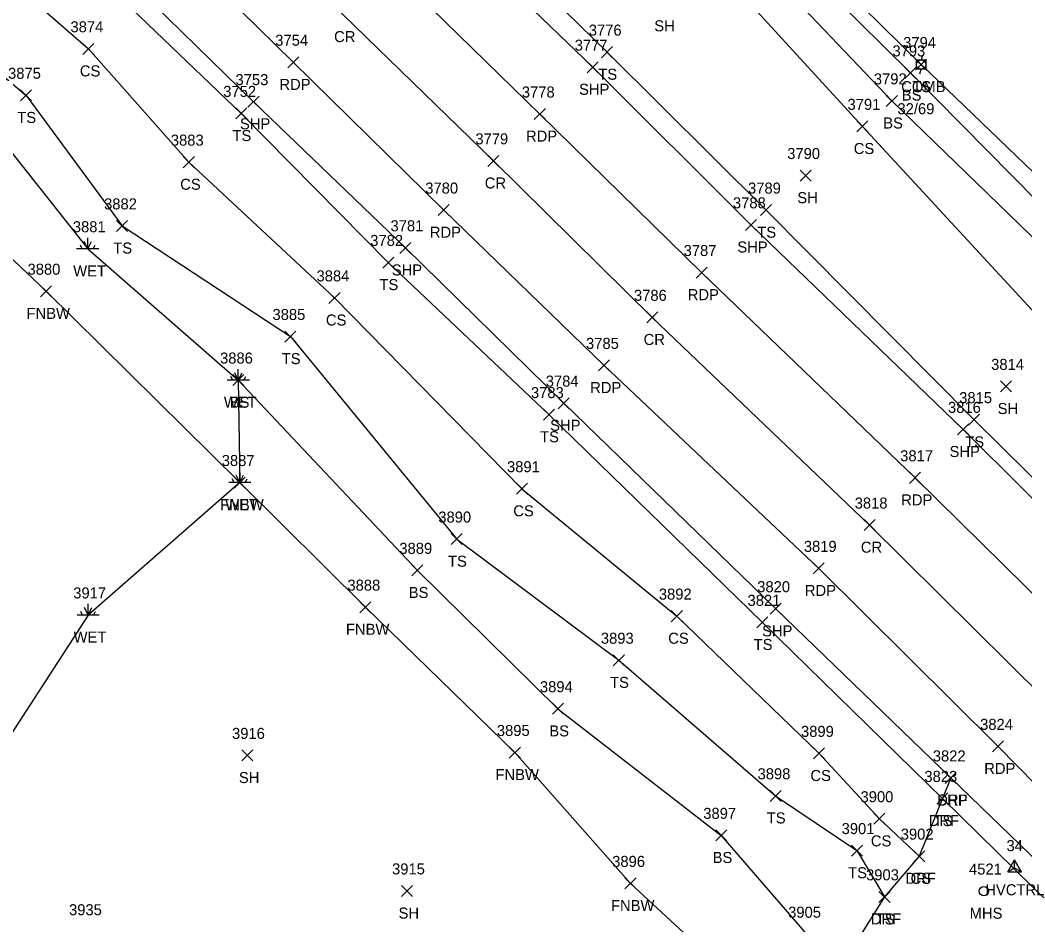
# Model space of a CAD drawing. Extents: x 1472233 to 1475777, y 540726 to 543442.
# Drawn here: x 1474285.9 to 1474468, y 541774.4 to 541938.4 of the extents above; entities that cross this region are included whole.
import ezdxf

# ---------------------------------------------------------------- set-up
doc = ezdxf.new("R2010")
doc.units = 0
for name, color, linetype in [('C_A', 7, 'Continuous'), ('C_I', 7, 'Continuous'), ('CPSM', 7, 'Continuous'), ('L_A', 7, 'Continuous'), ('L_I', 7, 'Continuous'), ('L_TIC', 7, 'Continuous'), ('LELB', 7, 'Continuous'), ('LFNC', 7, 'Continuous'), ('LWET', 7, 'Continuous'), ('P_A', 7, 'Continuous'), ('P_I', 7, 'Continuous'), ('P_TIC', 7, 'Continuous'), ('PET', 7, 'Continuous'), ('PRC', 7, 'Continuous'), ('PSP', 7, 'Continuous'), ('R_A', 7, 'Continuous'), ('R_I', 7, 'Continuous'), ('R_TIC', 7, 'Continuous'), ('RDF', 7, 'Continuous'), ('U_A', 7, 'Continuous'), ('U_C', 7, 'Continuous'), ('U_I', 7, 'Continuous'), ('UP', 7, 'Continuous'), ('USMH', 7, 'Continuous')]:
    doc.layers.add(name, color=color, linetype=linetype)

msp = doc.modelspace()

# ---------------------------------------------------------------- linework, layer by layer
at = {"layer": 'CPSM'}
for p, q in [((1474464.9, 541784), (1474466.15, 541786.17)), ((1474467.4, 541784), (1474466.15, 541786.17)), ((1474466.15, 541784.73), (1474466.15, 541786.17)), ((1474464.9, 541784), (1474466.15, 541784.73)), ((1474464.9, 541784), (1474467.4, 541784)), ((1474466.15, 541784.73), (1474466.15, 541784.73)), ((1474466.15, 541784.73), (1474467.4, 541784))]:
    msp.add_line(p, q, dxfattribs=at)
at = {"layer": 'L_TIC'}
for points in [[(1474297.31, 541932.14), (1474299.31, 541934.14)], [(1474299.31, 541932.14), (1474297.31, 541934.14)], [(1474391.3, 541931.54), (1474393.3, 541933.54)], [(1474393.3, 541931.54), (1474391.3, 541933.54)], [(1474448.21, 541929.29), (1474450.21, 541931.29)], [(1474450.21, 541929.29), (1474448.21, 541931.29)], [(1474446.27, 541927.77), (1474448.27, 541929.77)], [(1474448.27, 541927.77), (1474446.27, 541929.77)], [(1474286, 541923.71), (1474288, 541925.71)], [(1474288, 541923.71), (1474286, 541925.71)], [(1474442.9, 541922.7), (1474444.9, 541924.7)], [(1474444.9, 541922.7), (1474442.9, 541924.7)], [(1474325, 541920.43), (1474327, 541922.43)], [(1474327, 541920.43), (1474325, 541922.43)], [(1474437.56, 541918.08), (1474439.56, 541920.08)], [(1474439.56, 541918.08), (1474437.56, 541920.08)], [(1474315.5, 541911.6), (1474317.5, 541913.6)], [(1474317.5, 541911.6), (1474315.5, 541913.6)], [(1474427.29, 541909.17), (1474429.29, 541911.17)], [(1474429.29, 541909.17), (1474427.29, 541911.17)], [(1474420.11, 541902.91), (1474422.11, 541904.91)], [(1474422.11, 541902.91), (1474420.11, 541904.91)], [(1474303.4, 541900.04), (1474305.4, 541902.04)], [(1474305.4, 541900.04), (1474303.4, 541902.04)], [(1474351.64, 541893.41), (1474353.64, 541895.41)], [(1474353.64, 541893.41), (1474351.64, 541895.41)], [(1474289.62, 541888.2), (1474291.62, 541890.2)], [(1474291.62, 541888.2), (1474289.62, 541890.2)], [(1474341.9, 541886.99), (1474343.9, 541888.99)], [(1474343.9, 541886.99), (1474341.9, 541888.99)], [(1474333.92, 541880), (1474335.92, 541882)], [(1474335.92, 541880), (1474333.92, 541882)], [(1474324.47, 541872.1), (1474326.47, 541874.1)], [(1474326.47, 541872.1), (1474324.47, 541874.1)], [(1474463.6, 541870.95), (1474465.6, 541872.95)], [(1474465.6, 541870.95), (1474463.6, 541872.95)], [(1474380.76, 541865.84), (1474382.76, 541867.84)], [(1474382.76, 541865.84), (1474380.76, 541867.84)], [(1474457.8, 541864.92), (1474459.8, 541866.92)], [(1474459.8, 541864.92), (1474457.8, 541866.92)], [(1474324.72, 541853.53), (1474326.72, 541855.53)], [(1474326.72, 541853.53), (1474324.72, 541855.53)], [(1474375.86, 541852.41), (1474377.86, 541854.41)], [(1474377.86, 541852.41), (1474375.86, 541854.41)], [(1474364.06, 541843.28), (1474366.06, 541845.28)], [(1474366.06, 541843.28), (1474364.06, 541845.28)], [(1474356.92, 541837.61), (1474358.92, 541839.61)], [(1474358.92, 541837.61), (1474356.92, 541839.61)], [(1474347.5, 541830.94), (1474349.5, 541832.94)], [(1474349.5, 541830.94), (1474347.5, 541832.94)], [(1474403.94, 541829.32), (1474405.94, 541831.32)], [(1474405.94, 541829.32), (1474403.94, 541831.32)], [(1474419.45, 541828.19), (1474421.45, 541830.19)], [(1474421.45, 541828.19), (1474419.45, 541830.19)], [(1474393.43, 541821.32), (1474395.43, 541823.32)], [(1474395.43, 541821.32), (1474393.43, 541823.32)], [(1474382.39, 541812.53), (1474384.39, 541814.53)], [(1474384.39, 541812.53), (1474382.39, 541814.53)], [(1474326.08, 541804.07), (1474328.08, 541806.07)], [(1474328.08, 541804.07), (1474326.08, 541806.07)], [(1474374.58, 541804.6), (1474376.58, 541806.6)], [(1474376.58, 541804.6), (1474374.58, 541806.6)], [(1474429.71, 541804.44), (1474431.71, 541806.44)], [(1474431.71, 541804.44), (1474429.71, 541806.44)], [(1474421.83, 541796.75), (1474423.83, 541798.75)], [(1474423.83, 541796.75), (1474421.83, 541798.75)], [(1474452.06, 541796.27), (1474454.06, 541798.27)], [(1474454.06, 541796.27), (1474452.06, 541798.27)], [(1474440.66, 541792.59), (1474442.66, 541794.59)], [(1474442.66, 541792.59), (1474440.66, 541794.59)], [(1474411.99, 541789.58), (1474413.99, 541791.58)], [(1474413.99, 541789.58), (1474411.99, 541791.58)], [(1474436.57, 541786.82), (1474438.57, 541788.82)], [(1474438.57, 541786.82), (1474436.57, 541788.82)], [(1474447.86, 541785.81), (1474449.86, 541787.81)], [(1474449.86, 541785.81), (1474447.86, 541787.81)], [(1474395.54, 541780.87), (1474397.54, 541782.87)], [(1474397.54, 541780.87), (1474395.54, 541782.87)], [(1474355.03, 541779.51), (1474357.03, 541781.51)], [(1474357.03, 541779.51), (1474355.03, 541781.51)], [(1474441.57, 541778.44), (1474443.57, 541780.44)], [(1474443.57, 541778.44), (1474441.57, 541780.44)]]:
    msp.add_lwpolyline(points, dxfattribs=at)
at = {"layer": 'LELB'}
for points in [[(1474125.34, 542095.52), (1474154.93, 542062.15), (1474175.45, 542044.15), (1474180.89, 542036.86), (1474196.22, 542026.14), (1474205.8, 542019.75), (1474217.75, 542005.12), (1474225.25, 542005.06), (1474237.64, 541990.91), (1474257.88, 541972.69), (1474279.37, 541949.66), (1474298.31, 541933.14), (1474316.5, 541912.6), (1474342.9, 541887.99), (1474376.86, 541853.41), (1474404.94, 541830.32), (1474430.71, 541805.44), (1474441.66, 541793.59), (1474448.86, 541786.81)], [(1474260.53, 542090.05), (1474283.81, 542070.53), (1474312.81, 542033.15), (1474329.32, 542023.4), (1474336.45, 542018.52), (1474336.94, 542018.71), (1474345.87, 542010.45), (1474383.63, 541975.67), (1474410.16, 541950.18), (1474438.56, 541919.08), (1474473.68, 541881.08), (1474508.63, 541844.65), (1474536.26, 541809.68), (1474575.01, 541775.44), (1474604.59, 541740.13), (1474643.87, 541699.09), (1474664.79, 541677.39), (1474673.16, 541669.86), (1474676.07, 541669.87), (1474679.13, 541672.16), (1474695.48, 541672.21)], [(1474158.64, 542082.55), (1474192.68, 542050.26), (1474213.28, 542030.37), (1474228.53, 542015.66), (1474262.89, 541982.28), (1474289.29, 541956.59), (1474326, 541921.43), (1474352.64, 541894.41), (1474381.76, 541866.84), (1474420.45, 541829.19), (1474453.06, 541797.27), (1474482.38, 541768.5), (1474524.82, 541728.88), (1474561.39, 541692.63), (1474594.65, 541660.67), (1474617.11, 541637.95), (1474633.59, 541620.82)], [(1474345.38, 542081.45), (1474332.58, 542063.86), (1474334.01, 542042.67), (1474342.48, 542031.98), (1474353.99, 542017.81), (1474393.88, 541984.25), (1474419.12, 541956.63), (1474447.27, 541928.77), (1474484.16, 541891.44), (1474520.08, 541854.09), (1474551.1, 541821.93), (1474586.8, 541785.05), (1474615.89, 541750.57), (1474652.69, 541705.56), (1474665.9, 541691.66)], [(1474350.45, 542076.13), (1474338.94, 542061.65), (1474340.14, 542045.88), (1474346.92, 542035.03), (1474361.62, 542024.41), (1474398.61, 541988.58), (1474420.53, 541958.6), (1474449.21, 541930.29), (1474486.75, 541894.25), (1474521.94, 541855.97), (1474554.76, 541825.3), (1474590.77, 541789.15), (1474620.58, 541754.25), (1474655.42, 541708.54), (1474670.21, 541694.33), (1474675.04, 541693.56), (1474677.54, 541690.74), (1474675.95, 541684.5), (1474679.13, 541672.16)], [(1474287.66, 542073.92), (1474318.11, 542039.19), (1474331.5, 542025.65), (1474334.76, 542022.69), (1474337.92, 542019.79), (1474350.03, 542012.97), (1474388.45, 541979.33), (1474415.73, 541953.35), (1474443.9, 541923.7), (1474480.63, 541888.12), (1474516.92, 541852.09), (1474548.3, 541819.12), (1474581.71, 541780.6), (1474609.34, 541744.57), (1474648.3, 541702.47), (1474661.11, 541684.21), (1474674.19, 541670.9), (1474675.92, 541672.57), (1474670.24, 541683.63), (1474674.4, 541689.2), (1474674.25, 541690.59), (1474673.31, 541691.36), (1474665.9, 541691.66)], [(1474267.25, 542051.54), (1474301.07, 542019.81), (1474329.45, 541993.88), (1474364.45, 541959.81), (1474392.3, 541932.54), (1474421.11, 541903.91), (1474458.8, 541865.92), (1474493.12, 541832.04), (1474526.61, 541800.23), (1474563.47, 541765.29), (1474597.23, 541731.04), (1474638.02, 541694.79), (1474653.81, 541680.22), (1474666.4, 541670.1), (1474674.28, 541667.12), (1474681.99, 541667.61), (1474696.1, 541668.14), (1474703.76, 541669.63), (1474738.08, 541685.52), (1474762.02, 541696.04), (1474792.12, 541705.47), (1474827.47, 541712.44), (1474856.85, 541718.88), (1474878.97, 541746.59)], [(1474205.26, 541997.89), (1474227.06, 541984.09), (1474251.63, 541964.29), (1474266.64, 541942.01), (1474287, 541924.71), (1474304.4, 541901.04), (1474334.92, 541881), (1474365.06, 541844.28), (1474394.43, 541822.32), (1474422.83, 541797.75), (1474437.57, 541787.82), (1474442.57, 541779.44)], [(1474325.47, 541873.1), (1474357.92, 541838.61), (1474383.39, 541813.53), (1474412.99, 541790.58), (1474428.44, 541772.66), (1474422.35, 541767.55), (1474417.53, 541762.48), (1474407.13, 541740.95)]]:
    msp.add_lwpolyline(points, dxfattribs=at)
at = {"layer": 'LFNC'}
msp.add_lwpolyline([(1474277.8, 541901.36), (1474290.62, 541889.2), (1474325.72, 541854.53), (1474348.5, 541831.94), (1474375.58, 541805.6), (1474396.54, 541781.87), (1474417.53, 541762.48), (1474397.79, 541745.58), (1474358.64, 541707.67), (1474330.48, 541684.55), (1474307.55, 541669.8), (1474298.05, 541666.97), (1474261.76, 541662.8), (1474223.86, 541660.84), (1474169.1, 541656.37), (1474100.75, 541651.18), (1474053.68, 541647.09), (1473981.52, 541643.01), (1473925.11, 541637.21), (1473882.3, 541633.98), (1473828.82, 541629.69)], dxfattribs=at)
at = {"layer": 'LWET'}
for p, q in [((1474298.17, 541896.9), (1474298.17, 541898.9)), ((1474300.17, 541896.9), (1474296.17, 541896.9)), ((1474297.17, 541896.9), (1474296.84, 541897.57)), ((1474298.17, 541896.9), (1474297.51, 541898.23)), ((1474298.17, 541896.9), (1474298.84, 541898.23)), ((1474299.17, 541896.9), (1474299.51, 541897.57)), ((1474325.47, 541873.1), (1474325.47, 541875.1)), ((1474327.47, 541873.1), (1474323.47, 541873.1)), ((1474324.47, 541873.1), (1474324.14, 541873.77)), ((1474325.47, 541873.1), (1474324.81, 541874.44)), ((1474325.47, 541873.1), (1474326.14, 541874.44)), ((1474326.47, 541873.1), (1474326.81, 541873.77)), ((1474324.72, 541854.53), (1474324.38, 541855.19)), ((1474325.72, 541854.53), (1474325.05, 541855.86)), ((1474325.72, 541854.53), (1474325.72, 541856.53)), ((1474325.72, 541854.53), (1474326.38, 541855.86)), ((1474326.72, 541854.53), (1474327.05, 541855.19)), ((1474327.72, 541854.53), (1474323.72, 541854.53)), ((1474297.24, 541830.53), (1474296.91, 541831.19)), ((1474298.24, 541830.53), (1474297.58, 541831.86)), ((1474298.24, 541830.53), (1474298.24, 541832.53)), ((1474298.24, 541830.53), (1474298.91, 541831.86)), ((1474299.24, 541830.53), (1474299.58, 541831.19)), ((1474300.24, 541830.53), (1474296.24, 541830.53))]:
    msp.add_line(p, q, dxfattribs=at)
msp.add_lwpolyline([(1474280.72, 541918.86), (1474298.17, 541896.9), (1474325.47, 541873.1), (1474325.72, 541854.53), (1474298.24, 541830.53), (1474275.06, 541794.79)], dxfattribs=at)
at = {"layer": 'P_TIC'}
for points in [[(1474334.42, 541929.7), (1474336.42, 541931.7)], [(1474336.42, 541929.7), (1474334.42, 541931.7)], [(1474388.69, 541928.81), (1474390.69, 541930.81)], [(1474390.69, 541928.81), (1474388.69, 541930.81)], [(1474327.22, 541922.56), (1474329.22, 541924.56)], [(1474329.22, 541922.56), (1474327.22, 541924.56)], [(1474379.11, 541920.32), (1474381.11, 541922.32)], [(1474381.11, 541920.32), (1474379.11, 541922.32)], [(1474370.7, 541911.83), (1474372.7, 541913.83)], [(1474372.7, 541911.83), (1474370.7, 541913.83)], [(1474361.69, 541902.91), (1474363.69, 541904.91)], [(1474363.69, 541902.91), (1474361.69, 541904.91)], [(1474417.37, 541900.23), (1474419.37, 541902.23)], [(1474419.37, 541900.23), (1474417.37, 541902.23)], [(1474354.74, 541896.07), (1474356.74, 541898.07)], [(1474356.74, 541896.07), (1474354.74, 541898.07)], [(1474408.43, 541891.59), (1474410.43, 541893.59)], [(1474410.43, 541891.59), (1474408.43, 541893.59)], [(1474399.48, 541883.47), (1474401.48, 541885.47)], [(1474401.48, 541883.47), (1474399.48, 541885.47)], [(1474390.74, 541874.76), (1474392.74, 541876.76)], [(1474392.74, 541874.76), (1474390.74, 541876.76)], [(1474383.44, 541867.92), (1474385.44, 541869.92)], [(1474385.44, 541867.92), (1474383.44, 541869.92)], [(1474455.83, 541863.16), (1474457.83, 541865.16)], [(1474457.83, 541863.16), (1474455.83, 541865.16)], [(1474447.11, 541854.39), (1474449.11, 541856.39)], [(1474449.11, 541854.39), (1474447.11, 541856.39)], [(1474438.86, 541845.82), (1474440.86, 541847.82)], [(1474440.86, 541845.82), (1474438.86, 541847.82)], [(1474429.66, 541837.97), (1474431.66, 541839.97)], [(1474431.66, 541837.97), (1474429.66, 541839.97)], [(1474421.85, 541830.66), (1474423.85, 541832.66)], [(1474423.85, 541830.66), (1474421.85, 541832.66)], [(1474462.16, 541805.71), (1474464.16, 541807.71)], [(1474464.16, 541805.71), (1474462.16, 541807.71)], [(1474453.58, 541799.99), (1474455.58, 541801.99)], [(1474455.58, 541799.99), (1474453.58, 541801.99)]]:
    msp.add_lwpolyline(points, dxfattribs=at)
at = {"layer": 'PET'}
for points in [[(1474257.17, 542041.35), (1474290.36, 542008.95), (1474318.16, 541982.22), (1474353.09, 541947.73), (1474380.11, 541921.32), (1474409.43, 541892.59), (1474448.11, 541855.39), (1474480.03, 541823.99), (1474515.94, 541789.15), (1474551.47, 541754.04), (1474586.76, 541720.19), (1474622.34, 541685.28), (1474642.2, 541667.03), (1474678.81, 541632.27), (1474705.96, 541604.58), (1474732.85, 541577.87), (1474757.56, 541553.54), (1474794.98, 541517.97), (1474838.32, 541475.71), (1474843.05, 541471.26), (1474873.72, 541441.3), (1474901.31, 541414.4), (1474940.73, 541376.24), (1474987.96, 541330.09)], [(1474271.84, 541992.5), (1474300.43, 541965.08), (1474335.42, 541930.7), (1474362.69, 541903.91), (1474391.74, 541875.76), (1474430.66, 541838.97), (1474463.16, 541806.71), (1474497.44, 541771.82), (1474534.45, 541737.95), (1474570.53, 541702.62), (1474603.93, 541669.8), (1474626.86, 541647.27), (1474658.6, 541616.43), (1474689.55, 541587), (1474720.32, 541556.63), (1474739.09, 541538.17), (1474777.3, 541501.31), (1474812.28, 541467.45), (1474846.29, 541433.48), (1474886.23, 541395.48), (1474928.35, 541354.56)]]:
    msp.add_lwpolyline(points, dxfattribs=at)
at = {"layer": 'PRC'}
msp.add_lwpolyline([(1474281.21, 542000.69), (1474310.2, 541973.13), (1474344.4, 541939.36), (1474371.7, 541912.83), (1474400.48, 541884.47), (1474439.86, 541846.82), (1474471.42, 541815.51), (1474506.94, 541781.08), (1474542.71, 541746.15), (1474579.05, 541711.03), (1474614.12, 541676.77), (1474633.39, 541657.93), (1474670.29, 541622.53), (1474697.38, 541595.96), (1474725.23, 541569.8), (1474748.55, 541546.13), (1474786.39, 541510.34), (1474828.43, 541468.79), (1474834.71, 541462.78), (1474865.12, 541432.62), (1474893.04, 541405.96), (1474931.99, 541367.84), (1474980.87, 541320.53)], dxfattribs=at)
at = {"layer": 'PSP'}
for points in [[(1474265.44, 542049.86), (1474298.91, 542017.38), (1474326.56, 541991.3), (1474361.97, 541956.51), (1474389.69, 541929.81), (1474418.37, 541901.23), (1474456.83, 541864.16), (1474490.58, 541830.55), (1474524.38, 541798.05), (1474560.68, 541763.05), (1474595.63, 541729.03), (1474633.71, 541692.09), (1474657.27, 541669.76), (1474686.76, 541641.13), (1474717.31, 541611.08), (1474740.7, 541587.01), (1474766.39, 541561.38), (1474803.05, 541525.86), (1474836.41, 541493.68)], [(1474265.14, 541984.76), (1474291.83, 541959.1), (1474328.22, 541923.56), (1474355.74, 541897.07), (1474384.44, 541868.92), (1474422.85, 541831.66), (1474454.58, 541800.99), (1474488.7, 541768.03), (1474526.59, 541730.75), (1474563.47, 541694.73), (1474596.29, 541662.37), (1474619.45, 541640.43), (1474638.96, 541621.2), (1474660.7, 541600.09), (1474682.49, 541579.08), (1474712.93, 541548.83), (1474731.36, 541530.87), (1474769.83, 541493.4), (1474794.06, 541469.93), (1474805.88, 541458.43), (1474839.61, 541425.83), (1474879.04, 541388.28), (1474920.91, 541347.07)]]:
    msp.add_lwpolyline(points, dxfattribs=at)
at = {"layer": 'R_TIC'}
for points in [[(1474453.58, 541799.99), (1474455.58, 541801.99)], [(1474455.58, 541799.99), (1474453.58, 541801.99)], [(1474452.06, 541796.27), (1474454.06, 541798.27)], [(1474454.06, 541796.27), (1474452.06, 541798.27)], [(1474447.86, 541785.81), (1474449.86, 541787.81)], [(1474449.86, 541785.81), (1474447.86, 541787.81)], [(1474441.57, 541778.44), (1474443.57, 541780.44)], [(1474443.57, 541778.44), (1474441.57, 541780.44)]]:
    msp.add_lwpolyline(points, dxfattribs=at)
at = {"layer": 'RDF'}
msp.add_lwpolyline([(1474454.58, 541800.99), (1474453.06, 541797.27), (1474448.86, 541786.81), (1474442.57, 541779.44), (1474433.57, 541765.05), (1474422.06, 541752.02), (1474407.13, 541740.95), (1474415.47, 541722.71), (1474426.1, 541731.74), (1474436.87, 541741.26), (1474448.27, 541749.54), (1474469.31, 541760.57)], dxfattribs=at)
at = {"layer": 'UP'}
for p, q in [((1474449.46, 541931.96), (1474449.21, 541931.13)), ((1474448.38, 541929.46), (1474448.38, 541931.13)), ((1474448.38, 541931.13), (1474450.05, 541931.13)), ((1474449.21, 541930.29), (1474449.21, 541930.29)), ((1474450.05, 541931.13), (1474450.05, 541929.46)), ((1474450.05, 541929.46), (1474448.38, 541929.46)), ((1474448.96, 541928.63), (1474449.21, 541929.46))]:
    msp.add_line(p, q, dxfattribs=at)
msp.add_circle((1474449.21, 541930.29), 0.833, dxfattribs=at)
at = {"layer": 'USMH'}
for p, q in [((1474460.58, 541780.48), (1474460.58, 541780.48)), ((1474461.42, 541780.48), (1474461.42, 541780.48))]:
    msp.add_line(p, q, dxfattribs=at)
msp.add_circle((1474460.58, 541780.48), 0.833, dxfattribs=at)

# ---------------------------------------------------------------- texts
at = {"layer": 'C_A'}
msp.add_text('HVCTRL', height=2, dxfattribs=at).set_placement((1474460.84, 541779.73))
at = {"layer": 'C_I'}
msp.add_text('34', height=2, dxfattribs=at).set_placement((1474464.68, 541787.73))
at = {"layer": 'L_A'}
for s, p in [('SH', (1474400.85, 541936.32)), ('CS', (1474296.75, 541928.14)), ('TS', (1474390.71, 541927.54)), ('TS', (1474447.62, 541925.29)), ('BS', (1474445.71, 541923.77)), ('TS', (1474285.41, 541919.71)), ('BS', (1474442.34, 541918.7)), ('TS', (1474324.41, 541916.43)), ('CS', (1474437, 541914.08)), ('CS', (1474314.94, 541907.6)), ('SH', (1474426.77, 541905.17)), ('TS', (1474419.52, 541898.91)), ('TS', (1474302.81, 541896.04)), ('WET', (1474295.55, 541891.9)), ('TS', (1474351.05, 541889.41)), ('FNBW', (1474287.09, 541884.2)), ('CS', (1474341.34, 541882.99)), ('TS', (1474333.33, 541876)), ('WET', (1474322.85, 541868.1)), ('BS', (1474323.92, 541868.1)), ('SH', (1474463.08, 541866.95)), ('TS', (1474380.16, 541861.84)), ('TS', (1474457.21, 541860.92)), ('FNBW', (1474322.19, 541849.53)), ('WET', (1474323.09, 541849.53)), ('CS', (1474375.3, 541848.41)), ('TS', (1474363.47, 541839.28)), ('BS', (1474356.36, 541833.61)), ('WET', (1474295.62, 541825.53)), ('FNBW', (1474344.97, 541826.94)), ('CS', (1474403.38, 541825.32)), ('TS', (1474418.86, 541824.19)), ('TS', (1474392.84, 541817.32)), ('BS', (1474381.83, 541808.53)), ('SH', (1474325.57, 541800.07)), ('FNBW', (1474372.06, 541800.6)), ('CS', (1474429.15, 541800.44)), ('TS', (1474421.24, 541792.75)), ('TS', (1474451.47, 541792.27)), ('CS', (1474440.1, 541788.59)), ('BS', (1474411.43, 541785.58)), ('TS', (1474435.98, 541782.82)), ('CS', (1474447.3, 541781.81)), ('FNBW', (1474393.01, 541776.87)), ('SH', (1474354.51, 541775.51)), ('TS', (1474440.98, 541774.44))]:
    msp.add_text(s, height=2, dxfattribs=at).set_placement(p)
at = {"layer": 'L_I'}
for s, p in [('3874', (1474295.05, 541936.14)), ('3776', (1474388.98, 541935.54)), ('3794', (1474445.96, 541933.29)), ('3793', (1474444.01, 541931.77)), ('3875', (1474283.74, 541927.71)), ('3792', (1474440.64, 541926.7)), ('3752', (1474322.74, 541924.43)), ('3791', (1474435.87, 541922.08)), ('3883', (1474313.24, 541915.6)), ('3790', (1474424.94, 541913.17)), ('3789', (1474417.84, 541906.91)), ('3882', (1474301.14, 541904.04)), ('3881', (1474295.48, 541899.9)), ('3782', (1474349.38, 541897.41)), ('3880', (1474287.27, 541892.2)), ('3884', (1474339.64, 541890.99)), ('3885', (1474331.66, 541884)), ('3886', (1474322.16, 541876.1)), ('3886', (1474322.16, 541876.1)), ('3814', (1474461.9, 541874.95)), ('3783', (1474378.5, 541869.84)), ('3815', (1474456.11, 541868.92)), ('3887', (1474322.46, 541857.53)), ('3887', (1474322.46, 541857.53)), ('3891', (1474374.16, 541856.41)), ('3890', (1474361.71, 541847.28)), ('3889', (1474354.65, 541841.61)), ('3888', (1474345.24, 541834.94)), ('3917', (1474295.55, 541833.53)), ('3892', (1474401.68, 541833.32)), ('3821', (1474417.75, 541832.19)), ('3893', (1474391.17, 541825.32)), ('3894', (1474380.13, 541816.53)), ('3916', (1474324.33, 541808.07)), ('3895', (1474372.32, 541808.6)), ('3899', (1474427.44, 541808.44)), ('3898', (1474419.57, 541800.75)), ('3823', (1474449.8, 541800.27)), ('3900', (1474438.23, 541796.59)), ('3897', (1474409.73, 541793.58)), ('3901', (1474434.8, 541790.82)), ('3902', (1474445.52, 541789.81)), ('3896', (1474393.22, 541784.87)), ('3915', (1474353.33, 541783.51)), ('3903', (1474439.23, 541782.44)), ('3935', (1474294.79, 541776.11)), ('3905', (1474425.11, 541775.66))]:
    msp.add_text(s, height=2, dxfattribs=at).set_placement(p)
at = {"layer": 'P_A'}
for s, p in [('CR', (1474342.83, 541934.36)), ('RDP', (1474332.91, 541925.7)), ('SHP', (1474387.22, 541924.81)), ('SHP', (1474325.76, 541918.56)), ('RDP', (1474377.6, 541916.32)), ('CR', (1474370.13, 541907.83)), ('RDP', (1474360.18, 541898.91)), ('SHP', (1474415.9, 541896.23)), ('SHP', (1474353.28, 541892.07)), ('RDP', (1474406.92, 541887.59)), ('CR', (1474398.92, 541879.47)), ('RDP', (1474389.23, 541870.76)), ('SHP', (1474381.98, 541863.92)), ('SHP', (1474454.36, 541859.16)), ('RDP', (1474445.6, 541850.39)), ('CR', (1474438.29, 541841.82)), ('RDP', (1474428.14, 541833.97)), ('SHP', (1474420.39, 541826.66)), ('RDP', (1474460.65, 541801.71)), ('SHP', (1474452.12, 541795.99))]:
    msp.add_text(s, height=2, dxfattribs=at).set_placement(p)
at = {"layer": 'P_I'}
for s, p in [('3754', (1474332.16, 541933.7)), ('3777', (1474386.43, 541932.81)), ('3753', (1474324.96, 541926.56)), ('3778', (1474376.85, 541924.32)), ('3779', (1474368.43, 541915.83)), ('3780', (1474359.35, 541906.91)), ('3788', (1474415.11, 541904.23)), ('3781', (1474353.05, 541900.07)), ('3787', (1474406.17, 541895.59)), ('3786', (1474397.17, 541887.47)), ('3785', (1474388.48, 541878.76)), ('3784', (1474381.18, 541871.92)), ('3816', (1474454.08, 541867.16)), ('3817', (1474445.42, 541858.39)), ('3818', (1474437.17, 541849.82)), ('3819', (1474427.95, 541841.97)), ('3820', (1474419.51, 541834.66)), ('3824', (1474459.9, 541809.71)), ('3822', (1474451.32, 541803.99))]:
    msp.add_text(s, height=2, dxfattribs=at).set_placement(p)
at = {"layer": 'R_A'}
for p in [(1474452.12, 541795.99), (1474450.59, 541792.27), (1474446.39, 541781.81), (1474440.1, 541774.44)]:
    msp.add_text('DRF', height=2, dxfattribs=at).set_placement(p)
at = {"layer": 'R_I'}
for s, p in [('3822', (1474451.32, 541803.99)), ('3823', (1474449.8, 541800.27)), ('3902', (1474445.52, 541789.81)), ('3903', (1474439.23, 541782.44))]:
    msp.add_text(s, height=2, dxfattribs=at).set_placement(p)
at = {"layer": 'U_A'}
for s, p in [('COMB', (1474445.6, 541925.29)), ('MHS', (1474458, 541775.48))]:
    msp.add_text(s, height=2, dxfattribs=at).set_placement(p)
at = {"layer": 'U_C'}
msp.add_text('32/69', height=2, dxfattribs=at).set_placement((1474444.92, 541921.29))
at = {"layer": 'U_I'}
for s, p in [('3794', (1474445.96, 541933.29)), ('4521', (1474457.89, 541783.48))]:
    msp.add_text(s, height=2, dxfattribs=at).set_placement(p)

doc.saveas('drawing.dxf')
